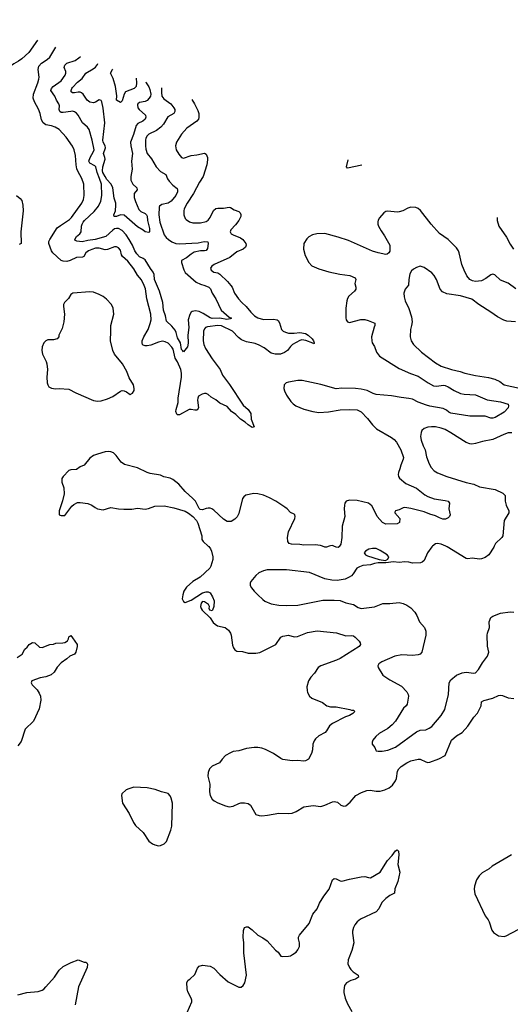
# Model space of a CAD drawing. Header units: inches. Extents: x 1934316 to 2140091, y 524953 to 667329.
# Tile 272 of 384: x 2030496 to 2035633, y 655206 to 665511. Entities that reach past the tile are written whole.
import ezdxf

# ---------------------------------------------------------------- set-up
doc = ezdxf.new("R2010")
doc.units = ezdxf.units.IN
doc.header["$MEASUREMENT"] = 0
doc.layers.add('C0635', color=7, linetype='Continuous')
doc.layers.add('C0636', color=7, linetype='Continuous')

msp = doc.modelspace()

# ---------------------------------------------------------------- linework, layer by layer
at = {"layer": 'C0635', "color": 5}
for points, elevation in [([(2032471, 660000), (2032476, 659996), (2032494, 659974), (2032506, 659950), (2032518, 659890), (2032518, 659862), (2032498, 659790), (2032487, 659770), (2032385, 659675), (2032308, 659630), (2032243, 659570), (2032216, 659530), (2032203, 659490), (2032196, 659450), (2032210, 659422), (2032230, 659411), (2032290, 659437), (2032410, 659511), (2032450, 659523), (2032470, 659523), (2032490, 659511), (2032515, 659470), (2032534, 659430), (2032530, 659370), (2032516, 659330), (2032510, 659324), (2032486, 659330), (2032480, 659350), (2032482, 659370), (2032473, 659390), (2032430, 659419), (2032410, 659422), (2032395, 659405), (2032391, 659370), (2032395, 659350), (2032407, 659330), (2032491, 659251), (2032523, 659203), (2032543, 659183), (2032568, 659168), (2032648, 659148), (2032682, 659122), (2032703, 659090), (2032709, 659070), (2032725, 658965), (2032736, 658936), (2032750, 658917), (2032770, 658903), (2032830, 658900), (2032890, 658882), (2032970, 658880), (2033010, 658887), (2033179, 658970), (2033230, 659047), (2033250, 659058), (2033310, 659068), (2033370, 659053), (2033406, 659054), (2033510, 659097), (2033610, 659115), (2033812, 659092), (2033910, 659064), (2033970, 659067), (2033990, 659061), (2034010, 659049), (2034050, 659007), (2034060, 658990), (2034063, 658970), (2034050, 658950), (2033850, 658826), (2033812, 658808), (2033650, 658748), (2033622, 658730), (2033582, 658670), (2033545, 658630), (2033519, 658590), (2033504, 658530), (2033506, 658490), (2033511, 658470), (2033531, 658430), (2033556, 658410), (2033666, 658366), (2033712, 658328), (2033750, 658320), (2033810, 658319), (2033952, 658290), (2033970, 658283), (2033990, 658285), (2034005, 658270), (2033985, 658250), (2033951, 658230), (2033907, 658213), (2033770, 658145), (2033741, 658119), (2033710, 658067), (2033693, 658050), (2033630, 658015), (2033595, 657985), (2033578, 657962), (2033565, 657930), (2033563, 657870), (2033552, 657830), (2033519, 657770), (2033490, 657755), (2033468, 657752), (2033410, 657756), (2033350, 657753), (2033250, 657769), (2033230, 657777), (2033152, 657832), (2033070, 657871), (2033030, 657886), (2032990, 657894), (2032950, 657894), (2032870, 657884), (2032790, 657858), (2032730, 657850), (2032702, 657838), (2032651, 657810), (2032615, 657770), (2032588, 657732), (2032510, 657698), (2032484, 657670), (2032469, 657631), (2032467, 657593), (2032487, 657510), (2032484, 657430), (2032489, 657390), (2032513, 657353), (2032534, 657334), (2032570, 657313), (2032650, 657282), (2032690, 657273), (2032730, 657278), (2032790, 657309), (2032810, 657315), (2032850, 657316), (2032889, 657309), (2032913, 657290), (2032970, 657191), (2033003, 657183), (2033030, 657180), (2033090, 657187), (2033210, 657207), (2033310, 657203), (2033350, 657206), (2033390, 657223), (2033472, 657272), (2033570, 657286), (2033650, 657276), (2033690, 657289), (2033770, 657325), (2033790, 657328), (2033823, 657323), (2033859, 657290), (2033890, 657278), (2033910, 657283), (2033957, 657323), (2034015, 657390), (2034076, 657424), (2034130, 657442), (2034167, 657447), (2034230, 657436), (2034270, 657438), (2034319, 657450), (2034365, 657470), (2034401, 657499), (2034430, 657545), (2034440, 657570), (2034453, 657647), (2034465, 657670), (2034490, 657695), (2034550, 657732), (2034590, 657753), (2034670, 657772), (2034690, 657770), (2034750, 657742), (2034770, 657738), (2034790, 657741), (2034885, 657775), (2034950, 657810), (2035019, 657970), (2035070, 658017), (2035128, 658052), (2035190, 658118), (2035250, 658210), (2035288, 658252), (2035327, 658330), (2035333, 658370), (2035355, 658385), (2035450, 658409), (2035510, 658438), (2035530, 658442), (2035550, 658439), (2035610, 658412), (2035670, 658405)], 420), ([(2034818, 660000), (2034810, 659994), (2034765, 659930), (2034730, 659850), (2034710, 659834), (2034692, 659828), (2034610, 659824), (2034570, 659833), (2034530, 659836), (2034470, 659830), (2034410, 659836), (2034330, 659826), (2034250, 659828), (2034210, 659821), (2034170, 659807), (2034090, 659798), (2034054, 659786), (2034027, 659770), (2033988, 659712), (2033969, 659691), (2033945, 659675), (2033904, 659656), (2033819, 659641), (2033764, 659644), (2033690, 659660), (2033530, 659725), (2033290, 659754), (2033088, 659752), (2033050, 659744), (2033000, 659720), (2032968, 659692), (2032916, 659630), (2032908, 659612), (2032911, 659590), (2032924, 659564), (2032951, 659530), (2032991, 659490), (2033041, 659441), (2033064, 659424), (2033130, 659396), (2033210, 659382), (2033290, 659379), (2033410, 659384), (2033670, 659436), (2033790, 659436), (2033850, 659431), (2033910, 659408), (2033990, 659390), (2034040, 659360), (2034070, 659350), (2034210, 659366), (2034298, 659402), (2034370, 659401), (2034470, 659410), (2034510, 659402), (2034550, 659383), (2034590, 659355), (2034634, 659310), (2034655, 659275), (2034682, 659210), (2034735, 659150), (2034749, 659110), (2034749, 659070), (2034707, 658890), (2034690, 658870), (2034670, 658862), (2034610, 658857), (2034496, 658864), (2034425, 658850), (2034287, 658790), (2034256, 658770), (2034247, 658750), (2034251, 658730), (2034298, 658650), (2034370, 658601), (2034495, 658535), (2034550, 658476), (2034563, 658450), (2034566, 658430), (2034554, 658346), (2034544, 658330), (2034516, 658304), (2034430, 658169), (2034395, 658130), (2034350, 658093), (2034259, 658041), (2034224, 658010), (2034195, 657970), (2034186, 657950), (2034185, 657930), (2034215, 657895), (2034224, 657864), (2034230, 657858), (2034250, 657855), (2034290, 657855), (2034350, 657864), (2034430, 657896), (2034650, 658059), (2034690, 658076), (2034750, 658079), (2034784, 658096), (2034810, 658114), (2034910, 658228), (2034946, 658290), (2034987, 658450), (2034992, 658570), (2035010, 658602), (2035070, 658649), (2035130, 658674), (2035170, 658683), (2035250, 658670), (2035270, 658676), (2035300, 658710), (2035342, 658778), (2035396, 658850), (2035407, 658890), (2035394, 658954), (2035392, 659070), (2035395, 659090), (2035415, 659150), (2035413, 659210), (2035430, 659253), (2035451, 659269), (2035530, 659299), (2035630, 659312), (2035670, 659310)], 440), ([(2033737, 660000), (2033710, 659990), (2033690, 659991), (2033665, 660000)], 420), ([(2033846, 660000), (2033844, 659996), (2033830, 659987), (2033810, 659990), (2033787, 660000)], 420), ([(2035465, 660000), (2035461, 659990), (2035408, 659910), (2035370, 659881), (2035330, 659867), (2035310, 659865), (2035235, 659875), (2035190, 659867), (2035170, 659871), (2034973, 659993), (2034957, 660000)], 440), ([(2030470, 658834), (2030523, 658870), (2030550, 658921), (2030576, 658944), (2030594, 658970), (2030630, 658993), (2030656, 658990), (2030705, 658945), (2030730, 658941), (2030810, 658970), (2030850, 658976), (2030874, 658986), (2030949, 658989), (2030970, 658994), (2030997, 659010), (2031007, 659030), (2031010, 659051), (2031030, 659065), (2031050, 659043), (2031099, 658970), (2031099, 658950), (2031084, 658890), (2031070, 658872), (2031021, 658850), (2030990, 658821), (2030930, 658778), (2030890, 658735), (2030857, 658683), (2030826, 658654), (2030770, 658634), (2030710, 658624), (2030625, 658590), (2030618, 658570), (2030626, 658550), (2030678, 658498), (2030701, 658461), (2030714, 658430), (2030716, 658390), (2030701, 658299), (2030639, 658170), (2030555, 658085), (2030510, 657957), (2030476, 657910)], 380), ([(2032200, 655010), (2032298, 655230), (2032298, 655250), (2032292, 655270), (2032258, 655338), (2032248, 655368), (2032245, 655435), (2032261, 655459), (2032279, 655470), (2032330, 655519), (2032357, 655583), (2032376, 655604), (2032410, 655615), (2032490, 655605), (2032530, 655584), (2032590, 655517), (2032680, 655440), (2032790, 655386), (2032814, 655386), (2032836, 655404), (2032852, 655430), (2032872, 655512), (2032844, 655744), (2032844, 655850), (2032836, 655910), (2032840, 655980), (2032850, 656011), (2032870, 656017), (2032890, 656016), (2032930, 655986), (2032990, 655930), (2033043, 655903), (2033087, 655870), (2033174, 655774), (2033203, 655750), (2033231, 655711), (2033250, 655707), (2033310, 655711), (2033330, 655714), (2033354, 655726), (2033390, 655751), (2033410, 655776), (2033427, 655810), (2033425, 655850), (2033414, 655890), (2033416, 655910), (2033425, 655930), (2033528, 656050), (2033567, 656150), (2033610, 656205), (2033636, 656264), (2033681, 656339), (2033735, 656410), (2033772, 656508), (2033790, 656523), (2033810, 656519), (2033850, 656497), (2033870, 656493), (2033950, 656516), (2034070, 656540), (2034110, 656543), (2034148, 656532), (2034170, 656531), (2034270, 656590), (2034348, 656710), (2034397, 656763), (2034430, 656811), (2034450, 656822), (2034462, 656810), (2034465, 656770), (2034455, 656670), (2034478, 656590), (2034454, 656490), (2034424, 656416), (2034421, 656370), (2034370, 656345), (2034330, 656314), (2034289, 656270), (2034255, 656205), (2034230, 656175), (2034064, 656096), (2034030, 656070), (2034004, 656036), (2033990, 656010), (2033981, 655970), (2033981, 655950), (2033996, 655850), (2033973, 655770), (2033937, 655670), (2033933, 655630), (2033948, 655590), (2033962, 655570), (2033987, 655547), (2034040, 655510), (2034042, 655490), (2034011, 655470), (2033965, 655455), (2033918, 655430), (2033897, 655403), (2033890, 655350), (2033890, 655330), (2033903, 655270), (2033930, 655210), (2033975, 655130)], 380), ([(2035645, 656770), (2035612, 656748), (2035443, 656650), (2035410, 656623), (2035338, 656582), (2035308, 656552), (2035278, 656510), (2035257, 656443), (2035255, 656410), (2035263, 656363), (2035370, 656131), (2035402, 656090), (2035413, 656070), (2035441, 655981), (2035457, 655957), (2035510, 655921), (2035570, 655916), (2035590, 655923), (2035717, 655990)], 420), ([(2030475, 655305), (2030570, 655330), (2030690, 655341), (2030730, 655353), (2030750, 655366), (2030770, 655388), (2030859, 655490), (2030910, 655563), (2030950, 655600), (2031035, 655645), (2031110, 655670), (2031170, 655648), (2031190, 655647), (2031199, 655639), (2031205, 655625), (2031203, 655590), (2031112, 655390), (2031078, 655202)], 380)]:
    msp.add_lwpolyline(points, dxfattribs=dict(at, elevation=elevation))
for points, elevation in [([(2034190, 659978), (2034151, 659970), (2034117, 659950), (2034103, 659930), (2034118, 659910), (2034138, 659898), (2034261, 659861), (2034328, 659852), (2034350, 659863), (2034362, 659890), (2034342, 659910), (2034270, 659956), (2034230, 659975)], 440), ([(2031690, 657477), (2031638, 657462), (2031610, 657450), (2031567, 657410), (2031563, 657390), (2031571, 657311), (2031643, 657203), (2031687, 657107), (2031710, 657076), (2031790, 657004), (2031850, 656914), (2031885, 656885), (2031910, 656874), (2031950, 656864), (2031970, 656867), (2032010, 656885), (2032034, 656910), (2032080, 657030), (2032089, 657069), (2032095, 657310), (2032083, 657363), (2032070, 657389), (2032051, 657411), (2032037, 657417), (2031982, 657430), (2031914, 657454), (2031830, 657470)], 420)]:
    msp.add_lwpolyline(points, close=True, dxfattribs=dict(at, elevation=elevation))
at = {"layer": 'C0636', "color": 5}
for points, elevation in [([(2030681, 665298), (2030591, 665169), (2030519, 665101), (2030485, 665075), (2030435, 665050), (2030410, 665031), (2030390, 665025), (2030370, 665028), (2030350, 665039), (2030336, 665056), (2030290, 665152), (2030250, 665204), (2030230, 665219), (2030158, 665258), (2030116, 665296), (2030096, 665330), (2030053, 665430), (2030010, 665501), (2030000, 665511)], 380), ([(2032300, 664674), (2032327, 664630), (2032362, 664562), (2032372, 664530), (2032373, 664487), (2032367, 664470), (2032350, 664450), (2032246, 664374), (2032190, 664312), (2032138, 664230), (2032127, 664190), (2032135, 664150), (2032162, 664102), (2032190, 664067), (2032210, 664061), (2032290, 664090), (2032350, 664095), (2032430, 664115), (2032450, 664104), (2032462, 664070), (2032463, 664043), (2032455, 663990), (2032417, 663870), (2032378, 663810), (2032315, 663690), (2032249, 663591), (2032220, 663530), (2032215, 663510), (2032216, 663470), (2032230, 663431), (2032240, 663420), (2032275, 663395), (2032310, 663385), (2032390, 663383), (2032450, 663397), (2032470, 663412), (2032490, 663439), (2032526, 663514), (2032550, 663535), (2032570, 663539), (2032630, 663538), (2032689, 663549), (2032705, 663545), (2032741, 663521), (2032790, 663503), (2032805, 663490), (2032811, 663471), (2032810, 663450), (2032791, 663410), (2032757, 663363), (2032708, 663310), (2032701, 663290), (2032710, 663270), (2032730, 663258), (2032807, 663227), (2032834, 663210), (2032865, 663170), (2032869, 663150), (2032860, 663130), (2032835, 663110), (2032770, 663080), (2032697, 663023), (2032533, 662950), (2032507, 662930), (2032493, 662910), (2032502, 662890), (2032530, 662870), (2032570, 662860), (2032590, 662849), (2032672, 662772), (2032708, 662730), (2032720, 662710), (2032744, 662650), (2032787, 662590), (2032822, 662550), (2032869, 662509), (2032915, 662450), (2032955, 662410), (2032990, 662390), (2033050, 662374), (2033155, 662375), (2033191, 662371), (2033203, 662363), (2033218, 662338), (2033238, 662270), (2033255, 662250), (2033279, 662239), (2033311, 662231), (2033370, 662229), (2033430, 662236), (2033490, 662226), (2033515, 662210), (2033557, 662170), (2033574, 662150), (2033580, 662130), (2033579, 662121), (2033570, 662118), (2033564, 662124), (2033493, 662153), (2033450, 662159), (2033430, 662153), (2033352, 662110), (2033330, 662090), (2033300, 662050), (2033270, 662026), (2033226, 662010), (2033170, 662009), (2033130, 662020), (2033057, 662077), (2033005, 662105), (2032962, 662122), (2032870, 662140), (2032820, 662160), (2032786, 662186), (2032725, 662250), (2032610, 662305), (2032570, 662309), (2032464, 662296), (2032442, 662290), (2032430, 662277), (2032422, 662250), (2032417, 662150), (2032424, 662110), (2032441, 662070), (2032510, 661960), (2032596, 661850), (2032618, 661790), (2032693, 661693), (2032836, 661476), (2032887, 661430), (2032917, 661390), (2032921, 661330), (2032950, 661249), (2032930, 661244), (2032890, 661269), (2032858, 661298), (2032807, 661330), (2032758, 661378), (2032713, 661410), (2032670, 661464), (2032590, 661498), (2032551, 661531), (2032501, 661561), (2032470, 661588), (2032450, 661597), (2032430, 661598), (2032407, 661593), (2032370, 661570), (2032361, 661550), (2032359, 661530), (2032370, 661450), (2032355, 661425), (2032330, 661424), (2032290, 661432), (2032270, 661430), (2032170, 661375), (2032150, 661375), (2032142, 661382), (2032132, 661410), (2032134, 661430), (2032156, 661504), (2032157, 661550), (2032191, 661770), (2032192, 661810), (2032182, 661850), (2032148, 661930), (2032125, 661970), (2032103, 662063), (2032090, 662085), (2032050, 662124), (2032019, 662139), (2031990, 662146), (2031950, 662137), (2031870, 662106), (2031830, 662097), (2031810, 662096), (2031790, 662103), (2031783, 662110), (2031777, 662130), (2031780, 662150), (2031796, 662190), (2031843, 662270), (2031864, 662330), (2031871, 662370), (2031869, 662430), (2031827, 662590), (2031813, 662693), (2031801, 662730), (2031770, 662788), (2031730, 662838), (2031690, 662902), (2031630, 662982), (2031572, 663032), (2031561, 663050), (2031550, 663100), (2031530, 663123), (2031510, 663132), (2031490, 663133), (2031415, 663105), (2031390, 663103), (2031330, 663120), (2031290, 663118), (2031250, 663106), (2031215, 663090), (2031190, 663070), (2031168, 663032), (2031155, 663025), (2031090, 663023), (2031026, 662990), (2030990, 662981), (2030950, 662982), (2030930, 662991), (2030843, 663070), (2030829, 663090), (2030802, 663170), (2030802, 663190), (2030811, 663210), (2030890, 663332), (2030922, 663358), (2031019, 663421), (2031040, 663440), (2031148, 663590), (2031164, 663630), (2031172, 663672), (2031167, 663790), (2031148, 663850), (2031104, 663924), (2031094, 663950), (2031086, 663990), (2031080, 664090), (2031067, 664147), (2031050, 664187), (2030983, 664283), (2030910, 664360), (2030867, 664387), (2030830, 664400), (2030770, 664412), (2030742, 664430), (2030724, 664464), (2030710, 664530), (2030694, 664574), (2030651, 664651), (2030636, 664690), (2030640, 664730), (2030686, 664850), (2030697, 664890), (2030700, 664910), (2030690, 664990), (2030697, 665023), (2030724, 665056), (2030785, 665095), (2030810, 665118), (2030874, 665224)], 380), ([(2031980, 664797), (2031981, 664750), (2031986, 664710), (2032004, 664684), (2032080, 664630), (2032110, 664590), (2032119, 664570), (2032120, 664550), (2032110, 664530), (2032046, 664494), (2032003, 664417), (2031974, 664386), (2031928, 664352), (2031850, 664314), (2031830, 664295), (2031818, 664270), (2031814, 664250), (2031812, 664190), (2031817, 664157), (2031832, 664112), (2031876, 664056), (2031924, 663970), (2031970, 663921), (2032028, 663890), (2032045, 663845), (2032061, 663821), (2032098, 663778), (2032144, 663744), (2032150, 663730), (2032149, 663710), (2032130, 663671), (2032083, 663610), (2032050, 663590), (2031984, 663576), (2031961, 663559), (2031957, 663550), (2031952, 663470), (2031963, 663390), (2032010, 663260), (2032030, 663232), (2032054, 663210), (2032090, 663186), (2032130, 663169), (2032170, 663165), (2032365, 663175), (2032429, 663189), (2032465, 663185), (2032470, 663170), (2032463, 663117), (2032450, 663096), (2032430, 663090), (2032390, 663091), (2032324, 663076), (2032290, 663058), (2032241, 663019), (2032192, 662990), (2032192, 662970), (2032214, 662894), (2032230, 662865), (2032345, 662765), (2032390, 662742), (2032434, 662730), (2032475, 662710), (2032494, 662694), (2032511, 662650), (2032550, 662590), (2032607, 662470), (2032690, 662397), (2032713, 662387), (2032700, 662380), (2032666, 662374), (2032590, 662386), (2032510, 662384), (2032490, 662390), (2032417, 662437), (2032376, 662456), (2032337, 662463), (2032303, 662457), (2032292, 662448), (2032276, 662424), (2032260, 662370), (2032266, 662290), (2032256, 662210), (2032260, 662130), (2032257, 662103), (2032253, 662087), (2032210, 662034), (2032205, 662045), (2032190, 662058), (2032180, 662130), (2032150, 662182), (2032136, 662236), (2032123, 662263), (2032090, 662303), (2032035, 662355), (2032024, 662410), (2032003, 662470), (2031994, 662550), (2031961, 662670), (2031909, 662790), (2031903, 662843), (2031893, 662870), (2031866, 662906), (2031810, 662996), (2031790, 663012), (2031750, 663030), (2031721, 663061), (2031702, 663090), (2031676, 663150), (2031644, 663210), (2031610, 663259), (2031570, 663304), (2031530, 663326), (2031510, 663327), (2031490, 663321), (2031470, 663309), (2031397, 663243), (2031285, 663210), (2031210, 663201), (2031150, 663187), (2031093, 663193), (2031079, 663199), (2031072, 663210), (2031090, 663243), (2031126, 663270), (2031140, 663290), (2031144, 663350), (2031149, 663370), (2031160, 663390), (2031176, 663410), (2031277, 663503), (2031322, 663558), (2031347, 663610), (2031357, 663670), (2031352, 663790), (2031333, 663850), (2031306, 663910), (2031294, 663970), (2031282, 663982), (2031230, 664008), (2031221, 664030), (2031233, 664070), (2031270, 664130), (2031275, 664150), (2031256, 664250), (2031222, 664362), (2031205, 664385), (2031154, 664430), (2031110, 664510), (2031090, 664533), (2031070, 664546), (2031050, 664552), (2031030, 664551), (2030950, 664539), (2030930, 664541), (2030915, 664550), (2030911, 664570), (2030912, 664610), (2030906, 664630), (2030881, 664670), (2030865, 664710), (2030823, 664770), (2030829, 664790), (2030846, 664810), (2030930, 664870), (2030972, 664930), (2030979, 664950), (2030978, 664970), (2030962, 665010), (2030970, 665036), (2030990, 665055), (2031076, 665084), (2031116, 665110), (2031132, 665125)], 360), ([(2031817, 664860), (2031821, 664850), (2031848, 664808), (2031859, 664779), (2031868, 664730), (2031865, 664710), (2031852, 664688), (2031830, 664665), (2031810, 664655), (2031750, 664644), (2031733, 664630), (2031730, 664618), (2031732, 664590), (2031746, 664570), (2031812, 664510), (2031817, 664490), (2031810, 664470), (2031784, 664450), (2031734, 664426), (2031715, 664405), (2031689, 664310), (2031657, 664230), (2031660, 664190), (2031676, 664110), (2031666, 664030), (2031675, 663945), (2031660, 663870), (2031660, 663830), (2031680, 663790), (2031722, 663750), (2031725, 663730), (2031694, 663690), (2031694, 663650), (2031708, 663608), (2031744, 663524), (2031765, 663505), (2031810, 663482), (2031823, 663470), (2031830, 663455), (2031833, 663410), (2031854, 663326), (2031856, 663290), (2031850, 663283), (2031810, 663292), (2031790, 663309), (2031730, 663343), (2031590, 663465), (2031550, 663469), (2031510, 663452), (2031486, 663450), (2031481, 663470), (2031499, 663510), (2031503, 663570), (2031502, 663590), (2031484, 663644), (2031472, 663750), (2031455, 663790), (2031410, 663838), (2031390, 663870), (2031368, 663910), (2031363, 663930), (2031366, 663970), (2031390, 664050), (2031389, 664070), (2031375, 664110), (2031396, 664170), (2031391, 664190), (2031369, 664230), (2031365, 664250), (2031389, 664430), (2031370, 664585), (2031356, 664650), (2031350, 664665), (2031330, 664671), (2031290, 664647), (2031270, 664641), (2031230, 664646), (2031201, 664670), (2031160, 664730), (2031144, 664744), (2031130, 664751), (2031110, 664752), (2031070, 664744), (2031050, 664745), (2031036, 664756), (2031034, 664770), (2031041, 664790), (2031050, 664802), (2031102, 664858), (2031150, 664897), (2031187, 664950), (2031265, 664995), (2031290, 665015), (2031310, 665042), (2031315, 665054)], 340), ([(2031714, 664900), (2031720, 664850), (2031714, 664810), (2031693, 664790), (2031605, 664755), (2031591, 664730), (2031570, 664663), (2031550, 664644), (2031509, 664670), (2031514, 664714), (2031500, 664810), (2031474, 664894), (2031447, 664950), (2031468, 664990), (2031472, 664993)], 320), ([(2034078, 663988), (2033930, 663957), (2033917, 663970), (2033935, 664043)], 380), ([(2030461, 663670), (2030500, 663640), (2030517, 663617), (2030529, 663570), (2030531, 663509), (2030509, 663290), (2030510, 663170), (2030490, 663158)], 380), ([(2035690, 662694), (2035610, 662752), (2035530, 662785), (2035470, 662839), (2035450, 662846), (2035430, 662840), (2035378, 662802), (2035330, 662778), (2035270, 662771), (2035237, 662777), (2035210, 662790), (2035177, 662830), (2035150, 662890), (2035127, 662947), (2035098, 663070), (2035091, 663091), (2035070, 663122), (2034982, 663210), (2034892, 663272), (2034805, 663370), (2034694, 663514), (2034670, 663536), (2034645, 663545), (2034590, 663548), (2034561, 663539), (2034507, 663510), (2034470, 663499), (2034450, 663496), (2034350, 663508), (2034330, 663503), (2034308, 663490), (2034262, 663438), (2034249, 663411), (2034246, 663394), (2034246, 663370), (2034252, 663350), (2034280, 663300), (2034315, 663250), (2034370, 663150), (2034373, 663110), (2034370, 663089), (2034361, 663070), (2034343, 663057), (2034330, 663055), (2034250, 663070), (2034190, 663087), (2033938, 663199), (2033830, 663236), (2033690, 663273), (2033609, 663271), (2033561, 663259), (2033523, 663237), (2033503, 663217), (2033471, 663169), (2033466, 663110), (2033484, 663044), (2033523, 662970), (2033555, 662935), (2033630, 662903), (2033732, 662872), (2033848, 662848), (2033954, 662834), (2034008, 662808), (2034014, 662790), (2034005, 662750), (2034016, 662710), (2034016, 662690), (2034003, 662670), (2033942, 662618), (2033927, 662593), (2033920, 662570), (2033910, 662490), (2033911, 662391), (2033915, 662370), (2033928, 662348), (2033950, 662343), (2034068, 662372), (2034110, 662372), (2034144, 662364), (2034213, 662333), (2034216, 662310), (2034207, 662293), (2034180, 662190), (2034182, 662150), (2034188, 662128), (2034210, 662091), (2034232, 662030), (2034264, 661990), (2034470, 661861), (2034589, 661809), (2034670, 661780), (2034772, 661710), (2034830, 661680), (2034863, 661677), (2034930, 661686), (2034950, 661683), (2034984, 661670), (2035044, 661630), (2035110, 661599), (2035150, 661590), (2035270, 661583), (2035392, 661532), (2035530, 661511), (2035610, 661488), (2035615, 661470), (2035611, 661449), (2035570, 661402), (2035474, 661346), (2035450, 661340), (2035430, 661342), (2035370, 661363), (2035210, 661363), (2035010, 661393), (2034990, 661402), (2034965, 661425), (2034930, 661443), (2034790, 661467), (2034757, 661477), (2034670, 661508), (2034610, 661539), (2034570, 661547), (2034490, 661555), (2034390, 661575), (2034229, 661589), (2034197, 661597), (2034133, 661630), (2034070, 661644), (2034011, 661651), (2033870, 661653), (2033810, 661648), (2033650, 661694), (2033453, 661733), (2033407, 661733), (2033310, 661718), (2033286, 661710), (2033267, 661690), (2033262, 661650), (2033270, 661625), (2033290, 661581), (2033335, 661515), (2033359, 661490), (2033387, 661470), (2033470, 661434), (2033565, 661410), (2033630, 661401), (2033730, 661405), (2033850, 661429), (2033950, 661432), (2034030, 661426), (2034070, 661406), (2034138, 661338), (2034191, 661270), (2034233, 661230), (2034390, 661138), (2034417, 661117), (2034440, 661090), (2034486, 661010), (2034515, 660930), (2034512, 660910), (2034486, 660850), (2034478, 660810), (2034463, 660770), (2034460, 660750), (2034463, 660730), (2034473, 660713), (2034538, 660658), (2034650, 660606), (2034739, 660539), (2034770, 660521), (2034837, 660497), (2034950, 660480), (2034981, 660470), (2034997, 660450), (2034990, 660390), (2035002, 660330), (2034995, 660310), (2034984, 660296), (2034955, 660285), (2034925, 660285), (2034890, 660296), (2034850, 660319), (2034790, 660335), (2034730, 660360), (2034590, 660396), (2034530, 660404), (2034510, 660402), (2034470, 660381), (2034432, 660370), (2034424, 660356), (2034424, 660350), (2034475, 660290), (2034473, 660247), (2034450, 660233), (2034330, 660230), (2034295, 660250), (2034238, 660310), (2034198, 660398), (2034182, 660422), (2034150, 660450), (2034030, 660477), (2033950, 660483), (2033913, 660470), (2033902, 660450), (2033896, 660430), (2033894, 660390), (2033902, 660310), (2033872, 660210), (2033870, 660090), (2033857, 660023), (2033846, 660000)], 420), ([(2035497, 663441), (2035494, 663430), (2035494, 663410), (2035513, 663350), (2035594, 663234), (2035630, 663161), (2035667, 663110)], 420), ([(2035688, 662350), (2035596, 662356), (2035566, 662366), (2035500, 662400), (2035430, 662451), (2035303, 662530), (2035230, 662585), (2035110, 662619), (2034970, 662642), (2034923, 662663), (2034899, 662690), (2034861, 662790), (2034835, 662835), (2034810, 662862), (2034730, 662918), (2034690, 662932), (2034650, 662918), (2034619, 662901), (2034598, 662882), (2034581, 662850), (2034570, 662790), (2034568, 662732), (2034531, 662690), (2034519, 662650), (2034523, 662610), (2034533, 662570), (2034569, 662489), (2034600, 662400), (2034605, 662350), (2034600, 662310), (2034589, 662270), (2034584, 662190), (2034595, 662150), (2034619, 662110), (2034702, 662030), (2034850, 661918), (2034910, 661885), (2035016, 661850), (2035109, 661829), (2035158, 661810), (2035267, 661787), (2035406, 661766), (2035470, 661750), (2035523, 661723), (2035570, 661689), (2035730, 661655)], 440), ([(2035650, 661187), (2035610, 661186), (2035564, 661170), (2035450, 661117), (2035343, 661097), (2035270, 661075), (2035230, 661068), (2035210, 661070), (2035170, 661084), (2035010, 661188), (2034950, 661221), (2034910, 661236), (2034850, 661250), (2034809, 661251), (2034770, 661245), (2034730, 661232), (2034707, 661210), (2034699, 661190), (2034693, 661150), (2034700, 661110), (2034721, 661050), (2034742, 661010), (2034757, 660937), (2034783, 660863), (2034803, 660823), (2034835, 660790), (2034870, 660769), (2034969, 660729), (2035170, 660668), (2035250, 660649), (2035310, 660621), (2035473, 660593), (2035555, 660555), (2035578, 660530), (2035578, 660470), (2035589, 660429), (2035618, 660370), (2035619, 660350), (2035568, 660270), (2035554, 660110), (2035543, 660090), (2035479, 660030), (2035465, 660000)], 440), ([(2033665, 660000), (2033647, 660007), (2033590, 660015), (2033470, 660010), (2033430, 660017), (2033341, 660021), (2033316, 660030), (2033310, 660039), (2033304, 660050), (2033301, 660090), (2033310, 660150), (2033376, 660290), (2033381, 660310), (2033376, 660330), (2033370, 660337), (2033330, 660353), (2033298, 660390), (2033273, 660410), (2033179, 660470), (2033110, 660508), (2033050, 660534), (2032990, 660550), (2032948, 660552), (2032865, 660535), (2032843, 660517), (2032830, 660498), (2032790, 660342), (2032774, 660306), (2032750, 660284), (2032710, 660260), (2032670, 660259), (2032630, 660282), (2032530, 660376), (2032509, 660390), (2032490, 660397), (2032470, 660397), (2032450, 660395), (2032410, 660381), (2032386, 660386), (2032376, 660396), (2032337, 660470), (2032310, 660501), (2032230, 660573), (2032164, 660650), (2032098, 660698), (2032070, 660713), (2032007, 660727), (2031970, 660743), (2031861, 660761), (2031830, 660772), (2031730, 660821), (2031595, 660855), (2031560, 660880), (2031506, 660950), (2031477, 660977), (2031450, 660989), (2031430, 660992), (2031390, 660987), (2031310, 660965), (2031270, 660948), (2031230, 660921), (2031170, 660850), (2031129, 660831), (2031090, 660803), (2031030, 660801), (2031010, 660793), (2030951, 660730), (2030938, 660710), (2030936, 660690), (2030938, 660670), (2030959, 660610), (2030962, 660550), (2030945, 660475), (2030911, 660370), (2030911, 660330), (2030930, 660322), (2030970, 660323), (2031042, 660418), (2031062, 660438), (2031102, 660458), (2031130, 660459), (2031208, 660448), (2031250, 660431), (2031285, 660405), (2031310, 660393), (2031370, 660382), (2031450, 660407), (2031530, 660391), (2031587, 660387), (2031672, 660388), (2031730, 660397), (2031810, 660387), (2031845, 660395), (2031910, 660421), (2032010, 660423), (2032110, 660401), (2032227, 660367), (2032265, 660345), (2032310, 660310), (2032347, 660270), (2032362, 660242), (2032404, 660110), (2032404, 660070), (2032417, 660050), (2032471, 660000)], 420), ([(2033787, 660000), (2033770, 660007), (2033750, 660005), (2033737, 660000)], 420), ([(2034957, 660000), (2034910, 660021), (2034870, 660030), (2034850, 660026), (2034818, 660000)], 440)]:
    msp.add_lwpolyline(points, dxfattribs=dict(at, elevation=elevation))
at = {"layer": 'C0636', "color": 5, "elevation": 420}
msp.add_lwpolyline([(2031230, 662662), (2031052, 662648), (2031030, 662633), (2031008, 662592), (2030966, 662550), (2030956, 662530), (2030954, 662510), (2030967, 662430), (2030959, 662350), (2030942, 662278), (2030905, 662210), (2030905, 662190), (2030890, 662169), (2030850, 662161), (2030790, 662159), (2030770, 662149), (2030750, 662129), (2030733, 662087), (2030729, 662050), (2030735, 662010), (2030774, 661934), (2030781, 661910), (2030786, 661850), (2030782, 661770), (2030785, 661710), (2030790, 661690), (2030803, 661670), (2030830, 661655), (2030870, 661649), (2030910, 661652), (2031010, 661644), (2031084, 661604), (2031270, 661525), (2031310, 661517), (2031350, 661523), (2031416, 661544), (2031470, 661568), (2031550, 661624), (2031570, 661631), (2031590, 661627), (2031615, 661615), (2031653, 661587), (2031677, 661603), (2031693, 661630), (2031696, 661650), (2031689, 661690), (2031642, 661762), (2031617, 661830), (2031573, 661910), (2031490, 662010), (2031470, 662050), (2031446, 662150), (2031452, 662250), (2031451, 662310), (2031483, 662430), (2031475, 662490), (2031457, 662530), (2031405, 662585), (2031370, 662612), (2031330, 662636), (2031270, 662659)], close=True, dxfattribs=at)

doc.saveas('drawing.dxf')
